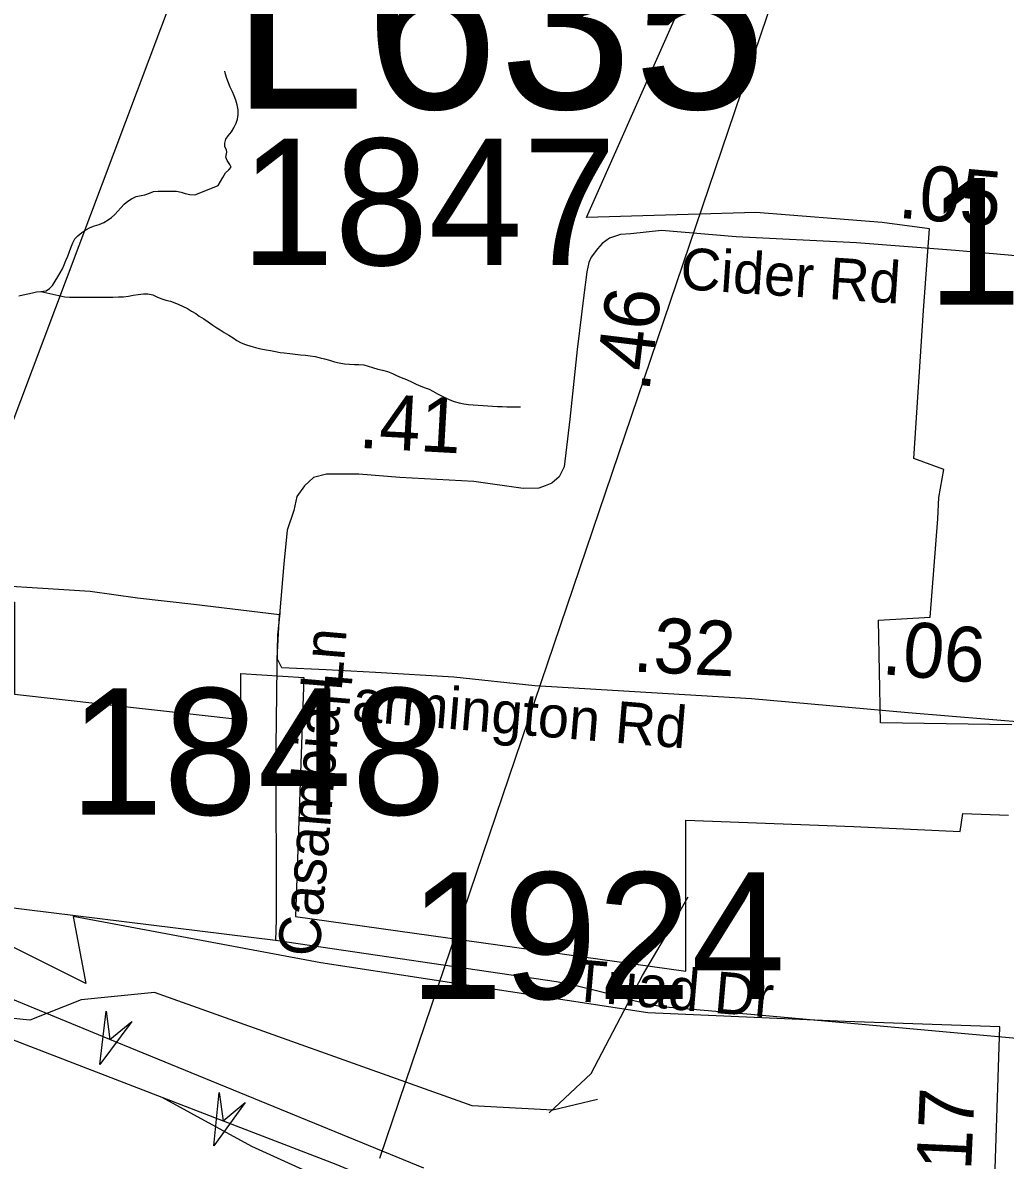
# Model space of a CAD drawing. Extents: x 1662474 to 1856135, y 779280 to 917889.
# Drawn here: x 1703422 to 1705658, y 854508 to 857097 of the extents above; entities that cross this region are included whole.
import ezdxf

# ---------------------------------------------------------------- set-up
doc = ezdxf.new("R2010")
doc.units = 0
for name, color, linetype in [('Cogo Default Point CELL', 7, 'Continuous'), ('Exist Boundary Political City Limit New', 7, 'Continuous'), ('Exist Hydrographic Creek Single Shore', 7, 'Continuous'), ('Exist Hydrographic Misc Water Feature', 7, 'Continuous'), ('Exist Road Non-System Type 51', 7, 'Continuous'), ('Exist Road Non-System Type 51 Label', 7, 'Continuous'), ('Exist Road Primary Interstate Divided Center Attributed', 7, 'Continuous'), ('Exist Road Primary Interstate Ramp 1 Lane Attributed', 7, 'Continuous'), ('Exist Road Primary Interstate Structure Cantilever Sign Attributed CELL', 7, 'Continuous'), ('Exist Road Primary Interstate Structure Cantilever Sign Number Label', 7, 'Continuous'), ('Exist Road Primary Interstate Structure Ovrhead Sign CELL', 7, 'Continuous'), ('Exist Road Secondary Mileage Tenths English Label', 7, 'Continuous'), ('Exist Road Secondary Type 51 Attributed', 7, 'Continuous'), ('Exist Road Secondary Type 51 Label', 7, 'Continuous'), ('Map Preparation Boundary City Limit Buffer Line', 7, 'Continuous'), ('Prop DGN Element Guardrail', 7, 'Continuous')]:
    doc.layers.add(name, color=color, linetype=linetype)

msp = doc.modelspace()

# ---------------------------------------------------------------- linework, layer by layer
at = {"layer": 'Exist Boundary Political City Limit New'}
for points in [[(1705673.5, 855499.1), (1705374.4, 855503.5), (1705369.9, 855737.4), (1705487.4, 855744.1), (1705504.5, 855968.1), (1705507.4, 856016.6), (1705518.4, 856080.8), (1705449.8, 856105.2), (1705471.8, 856442.7), (1705486, 856628.6), (1705378.2, 856642.6), (1705090.5, 856665.6), (1704704.9, 856654.1), (1705067.5, 857471.2), (1705721.1, 857429.1)], [(1709628.4, 852168.8), (1707437.4, 853027.4), (1706332.2, 853436.4), (1705579.1, 853722.9), (1705633.6, 854443.4), (1705645.8, 854812), (1705293.6, 854824.2), (1704844.8, 854843.4), (1704099.9, 854957.9), (1703536.5, 855062.9), (1703565.1, 854910.2), (1703355, 855015.2), (1702505.1, 855358.8), (1702495.6, 855759.7), (1702829.9, 855740.6), (1702829.9, 855606.9), (1703049.5, 855597.4), (1703049.5, 855788.3), (1703402.8, 855778.8), (1703402.8, 855568.8), (1703918.5, 855511.5), (1703918.5, 855616.5)], [(1703918.5, 855616.5), (1704061.8, 855606.9), (1704042.6, 855062.9), (1704930.8, 854938.8), (1704930.8, 855282.4), (1705313.2, 855268.1), (1705555.9, 855256.3), (1705561.8, 855297.7), (1705665.8, 855293.7)]]:
    msp.add_lwpolyline(points, dxfattribs=at)
at = {"layer": 'Exist Hydrographic Creek Single Shore'}
for points in [[(1703463, 856485.9), (1703475, 856487.2), (1703482.6, 856492.2), (1703489.5, 856499.3), (1703495.8, 856508.8), (1703501.8, 856518.7), (1703507, 856527.9), (1703512, 856537.1), (1703516, 856546.2), (1703520.1, 856556.2), (1703524.4, 856566.2), (1703528.5, 856577), (1703531.5, 856585.4), (1703535.9, 856596.1), (1703540.4, 856605.3), (1703547.2, 856612.7), (1703556.4, 856619.8), (1703565.6, 856625.8), (1703575.2, 856631.1), (1703585.2, 856635), (1703596, 856638.1), (1703606, 856642.9), (1703615.8, 856648.6), (1703623.6, 856654.1), (1703631.1, 856660.9), (1703638.5, 856668.8), (1703645.1, 856676.2), (1703652.8, 856684.1), (1703660.6, 856690.9), (1703669, 856696.9), (1703680, 856702.2), (1703691, 856704), (1703699.6, 856705.6), (1703709.9, 856709.5), (1703719.1, 856712.9), (1703729.6, 856713.7), (1703740.4, 856713.7), (1703750.9, 856714), (1703761.1, 856714), (1703771.9, 856713.7), (1703782.1, 856711.9), (1703791.5, 856709), (1703802, 856706.4), (1703812.2, 856705.8), (1703815.4, 856706.6), (1703866.4, 856726.8), (1703871.6, 856736), (1703876.9, 856745.2), (1703882.9, 856755.4), (1703890.5, 856762.2), (1703896, 856768.8), (1703892.9, 856774.9), (1703887.4, 856784.1), (1703884.1, 856791.4), (1703886, 856802.4), (1703885.5, 856808.2), (1703882.1, 856815), (1703881.5, 856823.4), (1703884.1, 856832.1), (1703889.4, 856839.9), (1703896.8, 856848.9), (1703902.5, 856858.1), (1703907.5, 856868.6), (1703910.4, 856878.2), (1703911.8, 856888.8), (1703912, 856898.8), (1703910.1, 856910.3), (1703906.8, 856921.1), (1703903.1, 856930.8), (1703898.9, 856940.4), (1703893.9, 856950.4), (1703889.8, 856960.4), (1703886, 856970.4), (1703882.9, 856980.4), (1703881.5, 856987.2)], [(1703412.5, 856475.7), (1703423, 856478), (1703433.2, 856480.1), (1703443.8, 856482.8), (1703453, 856484.9), (1703463, 856485.9)], [(1703463, 856485.9), (1703517.8, 856473.6), (1703528.5, 856473.1), (1703540.1, 856472.8), (1703550.9, 856473.1), (1703560.9, 856473.1), (1703573.1, 856472.8), (1703585, 856473.1), (1703595.2, 856473.1), (1703604.9, 856473.1), (1703614.9, 856473.1), (1703626.8, 856473.1), (1703639.4, 856473.3), (1703650.9, 856473.8), (1703662.6, 856475.1), (1703672.9, 856477.2), (1703684.8, 856479.1), (1703696.5, 856480.1), (1703706.8, 856480.1), (1703718, 856478), (1703726.8, 856473.8), (1703736.1, 856469.6), (1703747.5, 856466.2), (1703758, 856463.3), (1703768.1, 856460.2), (1703776.9, 856455.8), (1703785.5, 856452.1), (1703796.8, 856446.8), (1703806.2, 856441), (1703815.6, 856435.2), (1703823.5, 856429.8), (1703833.8, 856423.4), (1703843.8, 856416.4), (1703854.2, 856409.2), (1703863.8, 856403.2), (1703871.4, 856398.2), (1703880.5, 856392.2), (1703890.5, 856386.2), (1703900.5, 856380.4), (1703909.1, 856374.4), (1703919.1, 856369.1), (1703928.5, 856364.9), (1703941.1, 856361), (1703951.4, 856358.4), (1703963.5, 856355.2), (1703975.8, 856352.6), (1703985.5, 856351), (1703996.8, 856348.9), (1704007.8, 856347.1), (1704017, 856345.8), (1704029.4, 856344.4), (1704041.9, 856343.1), (1704053.8, 856341.8), (1704065, 856340.5), (1704076.2, 856339.2), (1704087.4, 856337.4), (1704098.6, 856335), (1704108.9, 856332.4), (1704120.1, 856329.5), (1704131.4, 856325.8), (1704142.1, 856323.2), (1704154.5, 856321.1), (1704165.5, 856320.1), (1704176.9, 856319.8), (1704186.8, 856319.8), (1704198.1, 856318.4), (1704208.2, 856315.3), (1704218.2, 856312.4), (1704229.9, 856309.2), (1704240.6, 856306.4), (1704252.1, 856303.2), (1704263.4, 856299.3), (1704272.4, 856294.6), (1704283.1, 856289.6), (1704295.1, 856285.1), (1704306.5, 856280.1), (1704317.5, 856274.6), (1704327.8, 856269.9), (1704337.4, 856266.5), (1704346.6, 856263.1), (1704355.5, 856258.6), (1704365.8, 856252.6), (1704375, 856248.1), (1704384.1, 856243.7), (1704394.1, 856238.9), (1704403.9, 856235), (1704414.9, 856231.9), (1704425.6, 856229.8), (1704436.4, 856228.2), (1704446.9, 856227.4), (1704458.4, 856226.6), (1704470, 856225.8), (1704480.2, 856225.3), (1704491.2, 856224.5), (1704502.2, 856224), (1704513.2, 856223.7), (1704523.5, 856223.4), (1704533.2, 856223.2), (1704544.8, 856222.9), (1704555, 856222.9)]]:
    msp.add_lwpolyline(points, dxfattribs=at)
at = {"layer": 'Exist Hydrographic Misc Water Feature'}
for points in [[(1704620, 854616.2), (1704715.9, 854705.7), (1704832.8, 854928.6), (1704889.8, 855026.3), (1704936.5, 855108.1)], [(1704730, 854646.2), (1704628, 854622), (1704445, 854632.2), (1703721.9, 854889.9), (1703554.9, 854873.6), (1703437.9, 854826.7), (1703280, 854843.1), (1702367, 854471.1), (1702117, 854449.9), (1701683.9, 854537.5), (1701293.9, 854716.1), (1700936.9, 854818.6), (1700711.9, 854862.5)]]:
    msp.add_lwpolyline(points, dxfattribs=at)
at = {"layer": 'Exist Road Non-System Type 51'}
for points in [[(1704007, 855753.8), (1704001.8, 855704.4), (1703999.9, 855631.7)], [(1703999.9, 855631.7), (1703997.5, 855449.5), (1703998.9, 855056.1), (1703997.2, 855008.5)], [(1703997.2, 855008.5), (1703313.1, 855092.8), (1703260.9, 855100.7), (1703211, 855110), (1703163.6, 855121.8), (1703117.6, 855136.4), (1703071.9, 855153), (1702659.6, 855313.2)], [(1705692.5, 854784.2), (1705474.6, 854804.4), (1705096.4, 854838.2), (1704875.8, 854857.4), (1704844.6, 854863.6), (1704810, 854872.1), (1704771.4, 854882.9), (1704684.4, 854904.5), (1704637.1, 854914.1), (1703997.2, 855008.5)]]:
    msp.add_lwpolyline(points, dxfattribs=at)
at = {"layer": 'Exist Road Primary Interstate Divided Center Attributed'}
for points in [[(1704334.5, 854490.2), (1703620, 854782.7), (1702780.1, 855129.2), (1702441.2, 855260.6), (1702050.6, 855410.4), (1701863.1, 855483.3), (1701560.8, 855608.3), (1701213.8, 855748.9), (1701186.3, 855760)], [(1702183.8, 855272.1), (1702236.9, 855249), (1703123, 854888.9), (1703245.6, 854841.3), (1703738.3, 854651.7)], [(1703738.3, 854651.7), (1703878.3, 854597.9), (1704134.2, 854499.1), (1704388.2, 854393.6), (1704796.7, 854223.9), (1705138.4, 854088.2), (1705161.5, 854079), (1705402.5, 853982.6), (1705466.5, 853957), (1705648.1, 853884.3)]]:
    msp.add_lwpolyline(points, dxfattribs=at)
at = {"layer": 'Exist Road Primary Interstate Ramp 1 Lane Attributed'}
msp.add_lwpolyline([(1703738.3, 854651.7), (1703942.7, 854540.6), (1704151, 854445.1), (1704409.9, 854339.4), (1704512.3, 854285.3), (1704661.2, 854173.2), (1704827.4, 854020.5), (1704941.5, 853908.3), (1705157.5, 853694.1), (1705279, 853602.9), (1705361.4, 853568.2), (1705469.8, 853542.2), (1705574, 853520.5), (1705617.3, 853520.5), (1705643.2, 853517.8)], dxfattribs=at)
at = {"layer": 'Exist Road Primary Interstate Structure Cantilever Sign Attributed CELL'}
for points in [[(1703670.4, 854823.7), (1703597.3, 854726.2), (1703611.8, 854847.2), (1703620, 854782.7)], [(1703928.1, 854639.6), (1703856.5, 854540.9), (1703869.2, 854662.2), (1703878.3, 854597.9)]]:
    msp.add_lwpolyline(points, close=True, dxfattribs=at)
at = {"layer": 'Exist Road Primary Interstate Structure Cantilever Sign Number Label'}
msp.add_line((1703013.5, 855165.2), (1704456.6, 859000.3), dxfattribs=at)
at = {"layer": 'Exist Road Primary Interstate Structure Ovrhead Sign CELL'}
msp.add_line((1704234.2, 854512.7), (1705553.9, 858403.6), dxfattribs=at)
at = {"layer": 'Exist Road Secondary Type 51 Attributed'}
for points in [[(1705732.8, 856562), (1705545.3, 856579), (1705319.7, 856596.4), (1705045.6, 856610.2), (1704875.6, 856624.1), (1704806.2, 856617.2), (1704782.6, 856615), (1704757.6, 856606.8), (1704740.8, 856595.2), (1704729.8, 856582.5), (1704716, 856564), (1704710.4, 856551.3), (1704705.5, 856530.5), (1704698.9, 856477.3), (1704684, 856353.8), (1704667.1, 856194.9), (1704654, 856086.5), (1704642.8, 856064), (1704626, 856049.1), (1704611, 856043.5), (1704596.4, 856038.3), (1704560.5, 856037), (1704448.3, 856052.8), (1704279.9, 856062.2), (1704186.4, 856069.6), (1704113.4, 856069.6), (1704083.5, 856062.2), (1704062.9, 856043.5), (1704046, 856019.2), (1704038.6, 855987.4), (1704023.8, 855942.7), (1704015.8, 855865.6), (1704006.5, 855750)], [(1704006.5, 855750), (1703811.1, 855773), (1703683.3, 855787.5), (1703574.9, 855802.7), (1703262.7, 855822.8), (1703131.8, 855837.9), (1702965.6, 855853), (1702833.2, 855865.4), (1702567.8, 855903.4), (1702357.4, 855933.8), (1702175.7, 855953.5), (1702027.8, 855964.5)], [(1705712.9, 855504.1), (1705437.4, 855526.7), (1705080.6, 855558.3), (1704587.1, 855587.9), (1704403.1, 855608), (1704224.7, 855618.2), (1704112.7, 855624.6), (1704011.8, 855629.1), (1704001.2, 855650.4), (1704006.5, 855750)]]:
    msp.add_lwpolyline(points, dxfattribs=at)
at = {"layer": 'Map Preparation Boundary City Limit Buffer Line'}
for points in [[(1705673.5, 855499.1), (1705374.4, 855503.5), (1705369.9, 855737.4), (1705487.4, 855744.1), (1705504.5, 855968.1), (1705507.4, 856016.6), (1705518.4, 856080.8), (1705449.8, 856105.2), (1705471.8, 856442.7), (1705486, 856628.6), (1705378.2, 856642.6), (1705090.5, 856665.6), (1704704.9, 856654.1), (1705067.5, 857471.2), (1705721.1, 857429.1)], [(1709628.4, 852168.8), (1707437.4, 853027.4), (1706332.2, 853436.4), (1705579.1, 853722.9), (1705633.6, 854443.4), (1705645.8, 854812), (1705293.6, 854824.2), (1704844.8, 854843.4), (1704099.9, 854957.9), (1703536.5, 855062.9), (1703565.1, 854910.2), (1703355, 855015.2), (1702505.1, 855358.8), (1702495.6, 855759.7), (1702829.9, 855740.6), (1702829.9, 855606.9), (1703049.5, 855597.4), (1703049.5, 855788.3), (1703402.8, 855778.8), (1703402.8, 855568.8), (1703918.5, 855511.5), (1703918.5, 855616.5)], [(1703918.5, 855616.5), (1704061.8, 855606.9), (1704042.6, 855062.9), (1704930.8, 854938.8), (1704930.8, 855282.4), (1705313.2, 855268.1), (1705555.9, 855256.3), (1705561.8, 855297.7), (1705665.8, 855293.7)]]:
    msp.add_lwpolyline(points, dxfattribs=at)

# ---------------------------------------------------------------- texts
at = {"layer": 'Cogo Default Point CELL'}
for s, p in [('1847', (1703916.9, 856545.6)), ('1850', (1705481.2, 856455.8)), ('1848', (1703527.7, 855294.6)), ('1924', (1704300.9, 854875.5))]:
    msp.add_text(s, height=288, dxfattribs=at).set_placement(p)
at = {"layer": 'Exist Road Non-System Type 51 Label'}
for s, rotation, p in [('Casambia Ln', 85.1808, (1704096.5, 854969.3)), ('Triad Dr', 355.074, (1704669.8, 854871.6))]:
    msp.add_text(s, height=95, rotation=rotation, dxfattribs=at).set_placement(p)
at = {"layer": 'Exist Road Primary Interstate Structure Cantilever Sign Number Label'}
msp.add_text('L635', height=410.1, dxfattribs=at).set_placement((1703895.3, 856901.9))
at = {"layer": 'Exist Road Secondary Mileage Tenths English Label'}
for s, rotation, p in [('.46', 83.0855, (1704847.5, 856255)), ('.32', 357.2362, (1704809.1, 855620.7)), ('.17', 87.38, (1705578.3, 854437.1))]:
    msp.add_text(s, height=125, rotation=rotation, dxfattribs=at).set_placement(p)
at = {"layer": 'Exist Road Secondary Type 51 Label'}
for s, rotation, p in [('Cider Rd', 356.1725, (1704916.5, 856491.3)), ('Farmington Rd', 355.2321, (1704091.9, 855515.3))]:
    msp.add_text(s, height=95, rotation=rotation, dxfattribs=at).set_placement(p)
at = {"layer": 'Prop DGN Element Guardrail'}
for s, rotation, p in [('.05', 354.8083, (1705412.2, 856653.9)), ('.41', 356.8218, (1704184.8, 856130)), ('.06', 354.8083, (1705375, 855615))]:
    msp.add_text(s, height=125, rotation=rotation, dxfattribs=at).set_placement(p)

doc.saveas('drawing.dxf')
